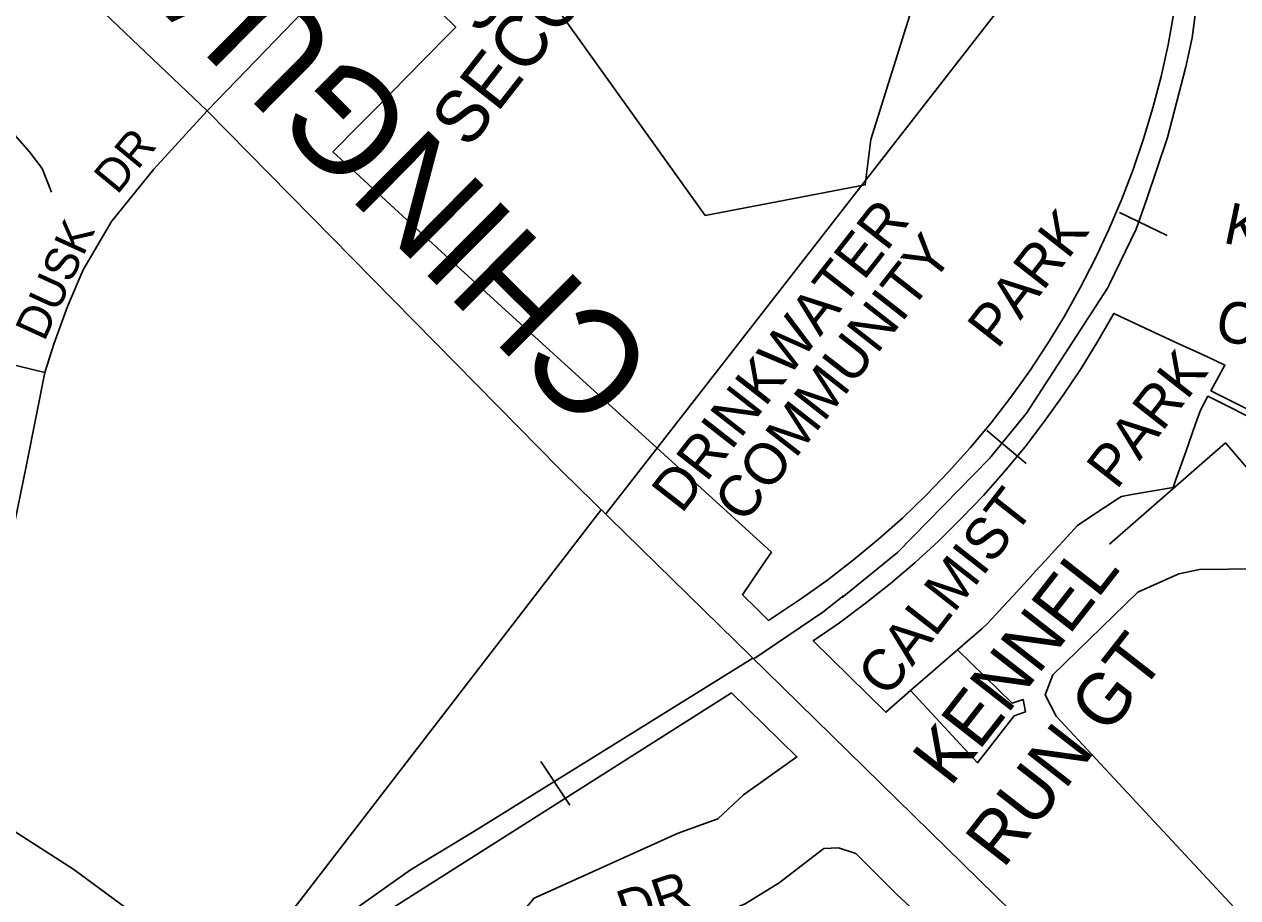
# Model space of a CAD drawing. Extents: x 586326 to 623965, y 4819854 to 4857850.
# Drawn here: x 599283 to 599867, y 4834070 to 4834491 of the extents above; entities that cross this region are included whole.
import ezdxf

# ---------------------------------------------------------------- set-up
doc = ezdxf.new("R2010")
doc.units = 0
for name, color, linetype in [('Lots_Concessions', 7, 'Continuous'), ('Major Rds and Hwys', 7, 'Continuous'), ('Major Rds Lbls', 7, 'Continuous'), ('Minor Rd Lbls', 7, 'Continuous'), ('Minor Rds', 7, 'Continuous'), ('Park Lbls', 7, 'Continuous'), ('Park Outlines', 7, 'Continuous'), ('Proposed Secondary Rds', 7, 'Continuous'), ('Railways_lbls', 7, 'Continuous'), ('School Syms_Lbls', 7, 'Continuous'), ('Secondary Rds Lbls', 7, 'Continuous')]:
    doc.layers.add(name, color=color, linetype=linetype)

msp = doc.modelspace()

# ---------------------------------------------------------------- linework, layer by layer
at = {"layer": 'Lots_Concessions'}
for p, q in [((600093.96, 4834936.89), (599563.03, 4834255.03)), ((599254.96, 4833860), (599560.4, 4834256.73))]:
    msp.add_line(p, q, dxfattribs=at)
at = {"layer": 'Major Rds and Hwys'}
for points in [[(599370.76, 4834449.19), (599218.87, 4834593.63), (599121.6, 4834690.15), (599121.24, 4834690.51), (599112.72, 4834698.86)], [(599625.32, 4834193.52), (599541.67, 4834275.48), (599540.4, 4834276.78), (599370.76, 4834449.19)], [(599853.16, 4833970.31), (599640.11, 4834179.09), (599625.32, 4834193.52)], [(599375.04, 4834024.46), (599357.85, 4834042.73), (599338.24, 4834060.07), (599306.51, 4834083.47), (599275.03, 4834103.65), (599235.32, 4834121.76)]]:
    msp.add_lwpolyline(points, dxfattribs=at)
at = {"layer": 'Minor Rd Lbls'}
for p, q in [((599805.6, 4834240.22), (599861.45, 4834289.05)), ((599861.45, 4834289.05), (600048.79, 4834071.47))]:
    msp.add_line(p, q, dxfattribs=at)
at = {"layer": 'Minor Rds'}
for points in [[(599292.43, 4834323.04), (599266.69, 4834329.25), (599261.57, 4834332.04), (599210.41, 4834372.47), (599206.21, 4834376.92), (599205.49, 4834382.83), (599207.51, 4834388.69), (599252.34, 4834445.48), (599256.65, 4834448.62), (599261.27, 4834450.36), (599266, 4834450.12), (599269.52, 4834446.93), (599285.11, 4834429.41), (599291.18, 4834421.41), (599295.72, 4834409.96)], [(600063.7, 4833991.31), (600016.02, 4833933.5), (600008.18, 4833930.72), (600001.43, 4833931.74), (599872.33, 4834058.03), (599779.99, 4834157.32), (599774.65, 4834167.73), (599778.38, 4834177.34), (599819.22, 4834217.1), (599838.97, 4834225.91), (599849.01, 4834228.09), (599876.87, 4834228.31)], [(599764.98, 4834015.28), (599735.33, 4834044.61), (599711.8, 4834063.4), (599702.97, 4834071.54), (599683.31, 4834091.25), (599674.93, 4834093.98), (599667.98, 4834093.53), (599646.42, 4834077.06), (599629.95, 4834066.99), (599610.04, 4834058.64)]]:
    msp.add_lwpolyline(points, dxfattribs=at)
at = {"layer": 'Park Outlines'}
for points in [[(599710.13, 4834497.8), (599690.67, 4834435.28), (599687.85, 4834413.47), (599610.77, 4834398.74), (599477.31, 4834585.44)], [(599454.83, 4834524.69), (599490.58, 4834489.52), (599482.86, 4834481.68), (599480.06, 4834478.83), (599475.15, 4834473.84), (599467.44, 4834466), (599459.73, 4834458.17), (599452.01, 4834450.33), (599444.3, 4834442.49), (599431.35, 4834429.33), (599442.38, 4834419.21), (599489.84, 4834375.61), (599494.8, 4834371.06), (599642.69, 4834236.4), (599641.27, 4834234.3), (599638.44, 4834230.12), (599628.75, 4834215.82), (599635.43, 4834209.24), (599641.21, 4834203.55), (599644.17, 4834205.42), (599657.21, 4834214.03), (599669.93, 4834223.11), (599682.31, 4834232.65), (599694.33, 4834242.63), (599705.97, 4834253.05), (599717.23, 4834263.89), (599728.08, 4834275.13), (599738.51, 4834286.76), (599748.51, 4834298.77), (599758.06, 4834311.14), (599767.16, 4834323.85), (599775.78, 4834336.88), (599783.92, 4834350.22), (599791.56, 4834363.84), (599798.7, 4834377.74), (599805.33, 4834391.9), (599811.43, 4834406.28), (599817, 4834420.88), (599822.03, 4834435.67), (599826.52, 4834450.64), (599830.46, 4834465.76), (599833.84, 4834481.02), (599836.66, 4834496.39)], [(599883.11, 4834299.92), (599854.48, 4834314.19), (599861.27, 4834326.6), (599852.78, 4834330.54), (599837.33, 4834337.72), (599822.88, 4834344.44), (599807.67, 4834351.5), (599800.02, 4834338.08), (599791.91, 4834324.92), (599783.36, 4834312.05), (599774.36, 4834299.49), (599764.93, 4834287.25), (599755.08, 4834275.33), (599744.83, 4834263.77), (599734.18, 4834252.57), (599723.16, 4834241.74), (599711.76, 4834231.3), (599700.01, 4834221.27), (599687.92, 4834211.64), (599675.5, 4834202.44), (599662.78, 4834193.67), (599697.79, 4834159.29), (599709.79, 4834169.72), (599732.42, 4834189.4), (599732.42, 4834189.4), (599738.52, 4834194.7), (599744.03, 4834199.49), (599746.37, 4834201.53), (599749.02, 4834204.42), (599754.14, 4834210), (599759.13, 4834215.44), (599764.58, 4834221.38), (599769.95, 4834227.24), (599774.58, 4834232.29), (599779.21, 4834237.34), (599785.22, 4834243.89), (599790.15, 4834249.26), (599797.1, 4834253.88), (599803.2, 4834257.92), (599809.3, 4834261.97), (599811.33, 4834263.31), (599816.39, 4834264.19), (599836.36, 4834267.66), (599837.66, 4834271.37), (599842.37, 4834284.83), (599847.05, 4834298.2), (599849.4, 4834304.9), (599853.04, 4834311.56), (599881.8, 4834297.22)]]:
    msp.add_lwpolyline(points, dxfattribs=at)
for points in [[(599732.42, 4834189.4), (599709.79, 4834169.72), (599742.03, 4834134.92), (599742.03, 4834134.92), (599742.03, 4834134.92), (599759.69, 4834157.61), (599765.18, 4834159.54), (599763.96, 4834165.47), (599758.68, 4834163.61)], [(599623.52, 4834168.61), (599454.66, 4834061.42), (599443.22, 4834053.82), (599432.11, 4834045.77), (599421.33, 4834037.28), (599410.9, 4834028.36), (599400.84, 4834019.02), (599400.84, 4834019.02), (599401.01, 4834018.77), (599418.91, 4833993.11), (599422.94, 4833987.34), (599424.92, 4833989.2), (599456.28, 4834001.33), (599492.83, 4834027.93), (599528.31, 4834069.63), (599597.74, 4834100.97), (599616.92, 4834107.86), (599629.18, 4834119.39), (599654.99, 4834137.73), (599623.52, 4834168.61)]]:
    msp.add_lwpolyline(points, close=True, dxfattribs=at)
at = {"layer": 'Proposed Secondary Rds'}
for points in [[(599370.76, 4834449.19), (599417.66, 4834497.62), (599431.45, 4834513.08), (599444.35, 4834532.03), (599453.08, 4834550.51), (599460.29, 4834571.92), (599467.22, 4834607.59), (599475.69, 4834638.92)], [(599292.43, 4834323.04), (599297.03, 4834337.19), (599303.39, 4834354.79), (599311.04, 4834372.55), (599324.56, 4834395.84), (599345.06, 4834421.07), (599370.76, 4834449.19)], [(599278.04, 4834251.07), (599283.78, 4834279.36), (599292.43, 4834323.04)]]:
    msp.add_lwpolyline(points, dxfattribs=at)
at = {"layer": 'Railways_lbls'}
for p, q in [((599810.48, 4834400.1), (599833.48, 4834389.1)), ((599746.48, 4834295.1), (599765.48, 4834279.1)), ((599545.55, 4834114.51), (599531.55, 4834135.51))]:
    msp.add_line(p, q, dxfattribs=at)
for points in [[(599821.48, 4835215.1), (599842.48, 4834841.1), (599842.48, 4834835.1), (599850.48, 4834677.1), (599850.48, 4834673.1), (599854.48, 4834587.1), (599853.48, 4834548.1), (599853.48, 4834546.1), (599845.45, 4834484.4), (599842.45, 4834470.4), (599833.54, 4834436.35), (599823.42, 4834406.17), (599818.43, 4834392.14), (599805.64, 4834365.66), (599804.64, 4834363.66), (599765.6, 4834303.47), (599747.74, 4834281.57), (599703.4, 4834236.3), (599676.72, 4834214.58)], [(599634.13, 4834184.94), (599667.42, 4834207.47), (599677.35, 4834215.39)], [(599348.81, 4833971.76), (599363.59, 4833992.4), (599375.17, 4834005.18), (599393.74, 4834023.92), (599406.46, 4834037.19), (599420.2, 4834048.85), (599468.8, 4834083.33), (599500.03, 4834102.25), (599633.66, 4834185.3)]]:
    msp.add_lwpolyline(points, dxfattribs=at)

# ---------------------------------------------------------------- texts
at = {"layer": 'Major Rds Lbls'}
msp.add_text('CHINGUACOUSY        RD', height=49.998, rotation=135.21783, dxfattribs=at).set_placement((599589.5, 4834328.25))
at = {"layer": 'Minor Rd Lbls'}
for s, height, rotation, p in [('KIM', 19.998, 348.17853, (599859.77, 4834385.65)), ('CT', 19.998, 348.17853, (599855.6, 4834339.2)), ('KENNEL', 25.002, 52.00002, (599728.88, 4834122.78)), ('RUN GT', 25.002, 52.00002, (599754.34, 4834083.42)), ('DR ', 18.086, 18.31159, (599572.11, 4834055.03))]:
    msp.add_text(s, height=height, rotation=rotation, dxfattribs=at).set_placement(p)
at = {"layer": 'Park Lbls'}
for s, p in [('DRINKWATER', (599599.35, 4834254.5)), ('PARK', (599751.61, 4834333.81)), ('COMMUNITY', (599629.47, 4834249.54)), ('PARK', (599809.01, 4834266.02)), ('CALMIST', (599698.58, 4834165.69))]:
    msp.add_text(s, height=19.992, rotation=52.00002, dxfattribs=at).set_placement(p)
at = {"layer": 'School Syms_Lbls'}
for s, p in [('SECONDARY SCHOOL', (599496.74, 4834430.24)), ('ST. AUGUSTINE', (599502.18, 4834485.04))]:
    msp.add_text(s, height=25, rotation=52.00002, dxfattribs=at).set_placement(p)
at = {"layer": 'Secondary Rds Lbls'}
for s, rotation, p in [('DR', 50.49353, (599327.34, 4834408.32)), ('DUSK', 65.4934, (599292.26, 4834337.58))]:
    msp.add_text(s, height=15.991, rotation=rotation, dxfattribs=at).set_placement(p)

doc.saveas('drawing.dxf')
